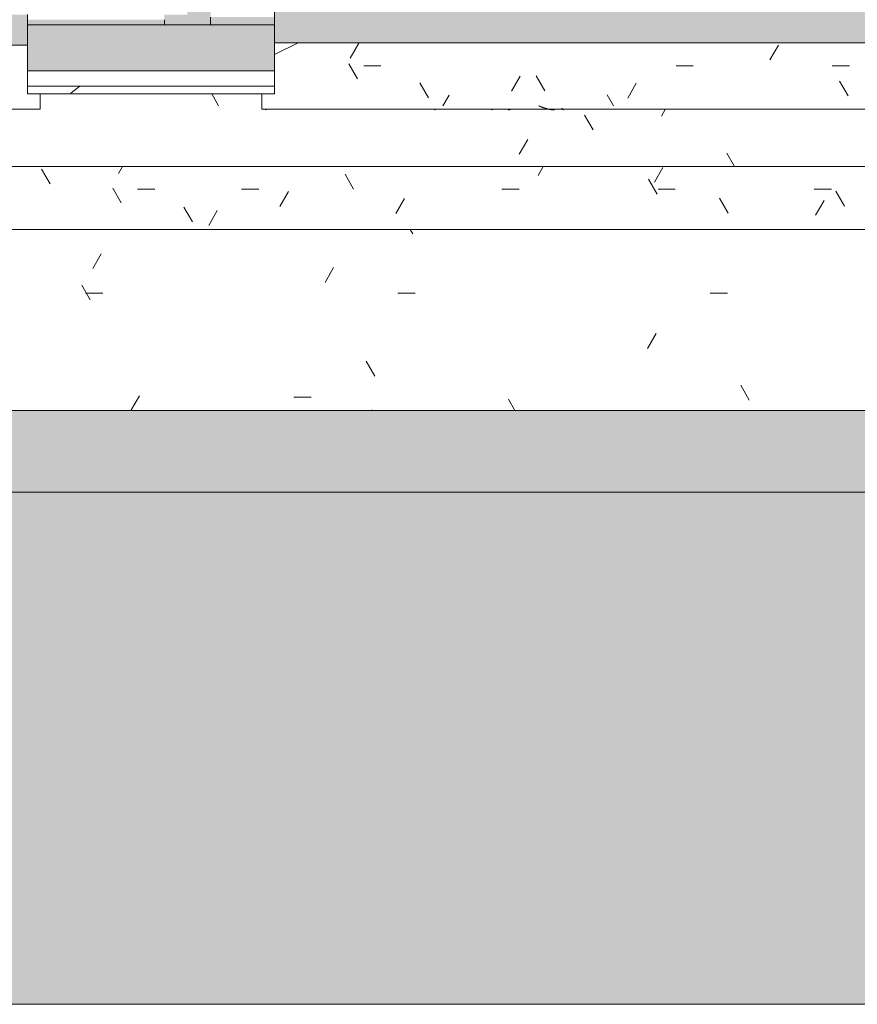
# Model space of a CAD drawing. Header units: millimetres. Extents: x -18260 to 188148, y -14086 to 2351883.
# Tile 347 of 592: x 49859 to 51494, y -10126 to -8203. Entities that reach past the tile are written whole.
import ezdxf

# ---------------------------------------------------------------- set-up
doc = ezdxf.new("R2010")
doc.units = ezdxf.units.MM
for name, color, linetype, lineweight in [('A-FLOR', 192, 'Continuous', 18), ('A-FLOR-PATT', 8, 'Continuous', 18), ('A-GLAZ', 151, 'Continuous', 9), ('A-GLAZ-SILL', 1, 'Continuous', 9), ('A-WALL', 113, 'Continuous', 18), ('A-WALL-PATT', 111, 'Continuous', 25)]:
    doc.layers.add(name, color=color, linetype=linetype, lineweight=lineweight)
pattern_1 = [(0, (0, 0), (812.8, 203.2), [33.528, -576.072, 33.528, -576.072, -3251.2]), (0, (0, 0), (812.8, 203.2), [-1219.2, 33.528, -1185.672, 33.528, -576.072, -1422.4]), (0, (0, 0), (812.8, 203.2), [-3048, 33.528, -372.872, 33.528, -982.472]), (120, (304.8, 101.6), (-582.3764, 602.3054), [33.528, -576.072, 33.528, -576.072, -3251.2]), (120, (304.8, 101.6), (-582.3764, 602.3054), [-1219.2, 33.528, -1185.672, 33.528, -576.072, -1422.4]), (120, (304.8, 101.6), (-582.3764, 602.3054), [-3048, 33.528, -372.872, 33.528, -982.472]), (240, (406.4, 508), (-230.4236, -805.5054), [33.528, -576.072, 33.528, -576.072, -3251.2]), (240, (406.4, 508), (-230.4236, -805.5054), [-1219.2, 33.528, -1185.672, 33.528, -576.072, -1422.4]), (240, (406.4, 508), (-230.4236, -805.5054), [-3048, 33.528, -372.872, 33.528, -982.472])]
pattern_2 = [(50, (0, 0), (728.737, -63.756), [76.2, -838.2]), (355, (0, 0), (-140.97, 764.23), [60.96, -670.56]), (100.451, (60.7, -5.3), (587.77, 700.467), [64.76, -712.36]), (46.184, (0, 203.2), (1084.32, -168.17), [114.3, -1257.3]), (96.636, (90.4, 189.2), (949.61, 989.71), [97.14, -1068.54]), (351.184, (0, 203.2), (949.62, 989.7), [91.44, -1005.84]), (21, (101.6, 152.4), (606.458, -409.06), [76.2, -838.2]), (326, (101.6, 152.4), (247.21, 736.75), [60.96, -670.56]), (71.451, (152.14, 118.3), (853.67, 327.685), [64.76, -712.36]), (37.5, (0, 0), (12.355, 338.22), [33.528, -628.904, 33.528, -647.192, -673.1]), (37.5, (0, 0), (12.355, 338.22), [-1343.152, 33.528, -639.572]), (7.5, (0, 0), (267.279, 400.722), [33.528, -354.584, 33.528, -613.664, -256.54]), (7.5, (0, 0), (267.279, 400.722), [-1035.304, 33.528, -223.012]), (327.5, (-226.57, 0), (542.363, -22.915), [33.528, -220.472, 33.528, -758.952, -1051.56]), (327.5, (-226.57, 0), (542.363, -22.915), [-1046.48, 33.528, -1018.032]), (317.5, (-328.17, 0), (592.517, 101.707), [33.528, -296.672, 33.528, -492.76, -746.76]), (317.5, (-328.17, 0), (592.517, 101.707), [-856.49, 33.53, -713.23])]

# ---------------------------------------------------------------- blocks, each defined once
blk = doc.blocks.new('FP_95-PLANTA DE IMPERMEABILIZAÇÃO - 1 PAV_')
at = {"layer": 'A-GLAZ-SILL', "lineweight": 5}
for p, q in [((1039.2, 110), (1039.4, 110.1)), ((1039.4, 110.1), (1039.6, 110.1)), ((1039.6, 110.1), (1039.8, 110.2)), ((1039.8, 110.2), (1039.9, 110.3)), ((1039.9, 110.3), (1040.1, 110.4)), ((1040.1, 110.4), (1040.3, 110.4)), ((1040.3, 110.4), (1040.5, 110.5)), ((1040.5, 110.5), (1040.7, 110.6)), ((1040.7, 110.6), (1040.9, 110.6)), ((1040.9, 110.6), (1041.1, 110.7)), ((1041.1, 110.7), (1041.3, 110.8)), ((1041.3, 110.8), (1041.5, 110.8)), ((1041.5, 110.8), (1041.6, 110.9)), ((1041.6, 110.9), (1041.8, 110.9)), ((1041.8, 110.9), (1042, 110.9)), ((1042, 110.9), (1042.2, 111)), ((1042.2, 111), (1042.4, 111)), ((1042.4, 111), (1042.6, 111)), ((1042.6, 111), (1042.8, 111.1)), ((1042.8, 111.1), (1043, 111.1)), ((1043, 111.1), (1043.2, 111.1)), ((1043.2, 111.1), (1043.3, 111.1)), ((1043.3, 111.1), (1043.5, 111.1)), ((1043.5, 111.1), (1043.7, 111.2)), ((1043.7, 111.2), (1043.9, 111.2)), ((1074.5, 110), (1074.6, 110.1)), ((1074.6, 110.1), (1074.8, 110.3)), ((1074.8, 110.3), (1074.9, 110.4)), ((1074.9, 110.4), (1075, 110.5)), ((1075, 110.5), (1075.2, 110.6)), ((1075.2, 110.6), (1075.3, 110.7)), ((1075.3, 110.7), (1075.4, 110.8)), ((1075.4, 110.8), (1075.6, 110.9)), ((1075.6, 110.9), (1075.7, 110.9)), ((1075.7, 110.9), (1075.8, 111)), ((1075.8, 111), (1076, 111)), ((1076, 111), (1076.1, 111.1)), ((1076.1, 111.1), (1076.2, 111.1)), ((1076.2, 111.1), (1076.3, 111.1)), ((1076.3, 111.1), (1076.5, 111.2)), ((1516.3, 111.2), (1516.4, 111.1)), ((1516.4, 111.1), (1516.6, 111.1)), ((1516.6, 111.1), (1516.7, 111.1)), ((1516.7, 111.1), (1516.8, 111.1)), ((1516.8, 111.1), (1516.9, 111)), ((1516.9, 111), (1517.1, 111)), ((1517.1, 111), (1517.2, 110.9)), ((1517.2, 110.9), (1517.3, 110.8)), ((1517.3, 110.8), (1517.4, 110.7)), ((1517.4, 110.7), (1517.6, 110.7)), ((1517.6, 110.7), (1517.7, 110.6)), ((1517.7, 110.6), (1517.8, 110.5)), ((1517.8, 110.5), (1517.9, 110.3)), ((1517.9, 110.3), (1518.1, 110.2)), ((1518.1, 110.2), (1518.2, 110.1))]:
    blk.add_line(p, q, dxfattribs=at)
blk = doc.blocks.new('CC_PEITORIL - PEITORIL-3884523-PLANTA DE IMPERMEABILIZAÇÃO - 1 PAV_')
at = {"layer": 'A-GLAZ', "color": 90, "lineweight": 5}
blk.add_blockref('FP_95-PLANTA DE IMPERMEABILIZAÇÃO - 1 PAV_', (0, 0), dxfattribs=at)
blk = doc.blocks.new('FX-JANELA_MAXIM-AR-3FLS - 2_10 x 1_00-4048917-PLANTA DE IMPERMEABILIZAÇÃO - 1 PAV_')
at = {"layer": 'A-GLAZ', "lineweight": 5}
blk.add_hatch(color=251, dxfattribs=at).paths.add_polyline_path([(1050, -17.5), (-1050, -17.5), (-1050, -77.5), (1050, -77.5), (1050, -39.5)])
at = {"layer": 'A-GLAZ', "color": 90, "lineweight": 5}
for p, q in [((-1050, -77.5), (-1050, -17.5)), ((-1050, -17.5), (1050, -17.5))]:
    blk.add_line(p, q, dxfattribs=at)
blk = doc.blocks.new('FP_136-PLANTA DE IMPERMEABILIZAÇÃO - 1 PAV_')
at = {"layer": 'A-GLAZ-SILL', "color": 90, "lineweight": 5}
blk.add_line((1075, 107.5), (-1075, 107.5), dxfattribs=at)
blk = doc.blocks.new('CC_PEITORIL - PEITORIL-3910715-PLANTA DE IMPERMEABILIZAÇÃO - 1 PAV_')
at = {"layer": 'A-GLAZ-SILL', "lineweight": 5}
h = blk.add_hatch(dxfattribs=at)
h.set_pattern_fill('FP_148', color=256, style=0, pattern_type=2)
h.set_pattern_definition([(180, (-2966.11, -8270.33), (-406.4, -101.6), [33.528, -271.272, 33.528, -1896.872]), (180, (-2966.11, -8270.33), (-406.4, -101.6), [-338.328, -271.272, 33.528, -576.072, -1016]), (180, (-2966.11, -8270.33), (-406.4, -101.6), [-1219.2, 33.528, -271.272, 33.528, -677.672]), (180, (-2966.11, -8270.33), (-406.4, -101.6), [-1557.528, -169.672, 33.528, -474.472]), (300, (-3118.51, -8321.13), (291.1882, -301.1527), [33.528, -271.272, 33.528, -1896.872]), (300, (-3118.51, -8321.13), (291.1882, -301.1527), [-338.328, -271.272, 33.528, -576.072, -1016]), (300, (-3118.51, -8321.13), (291.1882, -301.1527), [-1219.2, 33.528, -271.272, 33.528, -677.672]), (300, (-3118.51, -8321.13), (291.1882, -301.1527), [-1557.528, -169.672, 33.528, -474.472]), (60, (-3169.32, -8524.33), (115.2118, 402.7527), [33.528, -271.272, 33.528, -271.272, -1625.6]), (60, (-3169.32, -8524.33), (115.2118, 402.7527), [-609.6, 33.528, -576.072, 33.528, -271.272, -711.2]), (60, (-3169.32, -8524.33), (115.2118, 402.7527), [-1524, 33.528, -169.672, 33.528, -474.472])])
h.paths.add_polyline_path([(1033.8, 101), (-1075, 101), (-1075, 77.5), (-1050, 77.5), (-1050, -17.5), (1050, -17.5), (1050, 77.5), (1075, 77.5), (1075, 101)])
h = blk.add_hatch(dxfattribs=at)
h.set_pattern_fill('FP_149', color=256, style=0, pattern_type=2)
h.set_pattern_definition([(36.87, (-3601.1, -9857.83), (-4762.494, -3175.0085), [793.75, -7143.75]), (26.565, (-4553.6, -9381.6), (1587.5, 1587.5), [1774.88, -1774.88]), (18.435, (-4553.6, -8587.83), (3174.997, 1587.503), [1004.02, -4016.1])])
h.paths.add_polyline_path([(1033.8, 101), (-1075, 101), (-1075, 77.5), (-1050, 77.5), (-1050, -17.5), (1050, -17.5), (1050, 77.5), (1075, 77.5), (1075, 101)])
at = {"layer": 'A-GLAZ-SILL', "color": 90, "lineweight": 5}
for p, q in [((-1075, 101), (-1075, 107.5)), ((-1075, 101), (-1075, 77.5)), ((-1075, 77.5), (-1050, 77.5)), ((-1050, 77.5), (-1050, -17.5))]:
    blk.add_line(p, q, dxfattribs=at)
at = {"layer": 'A-GLAZ', "color": 90, "lineweight": 5}
blk.add_blockref('FP_136-PLANTA DE IMPERMEABILIZAÇÃO - 1 PAV_', (0, 0), dxfattribs=at)
blk = doc.blocks.new('CC_JANELA MAXIM-AR_4 FOLHAS VIDRO - 3_00 x 0_60-4044588-PLANTA DE IMPERMEABILIZAÇÃO - 1 PAV_')
at = {"layer": 'A-GLAZ', "lineweight": 5}
blk.add_hatch(color=251, dxfattribs=at).paths.add_polyline_path([(-651.1, -20), (-1500, -20), (-1500, -80), (1500, -80), (1500, -20), (-375, -20)])
at = {"layer": 'A-GLAZ', "color": 90, "lineweight": 5}
for p, q in [((-1500, -20), (1500, -20)), ((1500, -20), (1500, -80))]:
    blk.add_line(p, q, dxfattribs=at)
blk = doc.blocks.new('FP_237-PLANTA DE IMPERMEABILIZAÇÃO - 1 PAV_')
at = {"layer": 'A-GLAZ-SILL', "color": 90, "lineweight": 5}
blk.add_line((1525, 110), (-1525, 110), dxfattribs=at)
at = {"layer": 'A-GLAZ-SILL', "lineweight": 5}
for p, q in [((935.9, 111.2), (936, 111.1)), ((936, 111.1), (936.2, 111.1)), ((936.2, 111.1), (936.3, 111.1)), ((936.3, 111.1), (936.4, 111.1)), ((936.4, 111.1), (936.5, 111)), ((936.5, 111), (936.7, 111)), ((936.7, 111), (936.8, 110.9)), ((936.8, 110.9), (936.9, 110.8)), ((936.9, 110.8), (937, 110.7)), ((937, 110.7), (937.2, 110.6)), ((937.2, 110.6), (937.3, 110.5)), ((937.3, 110.5), (937.4, 110.4)), ((937.4, 110.4), (937.6, 110.3)), ((937.6, 110.3), (937.7, 110.2)), ((937.7, 110.2), (937.8, 110.1)), ((937.8, 110.1), (937.9, 109.9)), ((937.9, 109.9), (938.1, 109.8)), ((938.1, 109.8), (938.2, 109.6)), ((938.2, 109.6), (938.3, 109.5)), ((938.3, 109.5), (938.4, 109.3)), ((938.4, 109.3), (938.6, 109.1)), ((938.6, 109.1), (938.7, 109)), ((938.7, 109), (938.8, 108.8)), ((938.8, 108.8), (938.9, 108.6)), ((938.9, 108.6), (939.1, 108.4)), ((939.1, 108.4), (939.2, 108.2)), ((939.2, 108.2), (939.3, 108)), ((939.3, 108), (939.5, 107.8)), ((953.8, 111.2), (954.1, 111.2)), ((954.1, 111.2), (954.5, 111.2)), ((954.5, 111.2), (954.9, 111.1)), ((954.9, 111.1), (955.2, 111.1)), ((955.2, 111.1), (955.6, 111.1)), ((955.6, 111.1), (955.9, 111.1)), ((955.9, 111.1), (956.3, 111.1)), ((956.3, 111.1), (956.6, 111.1)), ((956.6, 111.1), (957, 111)), ((957, 111), (957.4, 111)), ((957.4, 111), (957.7, 111)), ((957.7, 111), (958.1, 110.9)), ((958.1, 110.9), (958.4, 110.9)), ((958.4, 110.9), (958.8, 110.9)), ((958.8, 110.9), (959.1, 110.8)), ((959.1, 110.8), (959.5, 110.8)), ((959.5, 110.8), (959.9, 110.8)), ((959.9, 110.8), (960.2, 110.7)), ((960.2, 110.7), (960.6, 110.7)), ((960.6, 110.7), (960.9, 110.6)), ((960.9, 110.6), (961.3, 110.6)), ((961.3, 110.6), (961.6, 110.5)), ((961.6, 110.5), (962, 110.4)), ((962, 110.4), (962.3, 110.4)), ((962.3, 110.4), (962.7, 110.3)), ((962.7, 110.3), (963.1, 110.2)), ((963.1, 110.2), (963.4, 110.2)), ((963.4, 110.2), (963.8, 110.1)), ((963.8, 110.1), (964.1, 110)), ((964.1, 110), (964.5, 110)), ((964.5, 110), (964.8, 109.9)), ((964.8, 109.9), (965.2, 109.8)), ((965.2, 109.8), (965.6, 109.7)), ((965.6, 109.7), (965.9, 109.6)), ((965.9, 109.6), (966.3, 109.6)), ((966.3, 109.6), (966.6, 109.5)), ((966.6, 109.5), (967, 109.4)), ((967, 109.4), (967.3, 109.3)), ((967.3, 109.3), (967.7, 109.2)), ((967.7, 109.2), (968.1, 109.1)), ((968.1, 109.1), (968.4, 109)), ((968.4, 109), (968.8, 108.9)), ((968.8, 108.9), (969.1, 108.8)), ((969.1, 108.8), (969.5, 108.7)), ((969.5, 108.7), (969.8, 108.6)), ((969.8, 108.6), (970.2, 108.5)), ((970.2, 108.5), (970.6, 108.4)), ((970.6, 108.4), (970.9, 108.3)), ((970.9, 108.3), (971.3, 108.2)), ((971.3, 108.2), (971.6, 108.1)), ((971.6, 108.1), (972, 108)), ((972, 108), (972.3, 107.8)), ((972.3, 107.8), (972.7, 107.7)), ((972.7, 107.7), (973, 107.6)), ((973, 107.6), (973.4, 107.5)), ((973.4, 107.5), (973.8, 107.4)), ((973.8, 107.4), (974.1, 107.2)), ((974.1, 107.2), (974.5, 107.1)), ((974.5, 107.1), (974.8, 107)), ((974.8, 107), (975.2, 106.9)), ((975.2, 106.9), (975.5, 106.7)), ((975.5, 106.7), (975.9, 106.6)), ((975.9, 106.6), (976.3, 106.5)), ((976.3, 106.5), (976.6, 106.4)), ((976.6, 106.4), (977, 106.2)), ((977, 106.2), (977.3, 106.1)), ((977.3, 106.1), (977.7, 106)), ((977.7, 106), (978, 105.8)), ((978, 105.8), (978.4, 105.7)), ((978.4, 105.7), (978.8, 105.6)), ((978.8, 105.6), (979.1, 105.4)), ((979.1, 105.4), (979.5, 105.3)), ((979.5, 105.3), (979.8, 105.2)), ((979.8, 105.2), (980.2, 105)), ((980.2, 105), (980.5, 104.9)), ((980.5, 104.9), (980.9, 104.7)), ((980.9, 104.7), (981.2, 104.6)), ((981.2, 104.6), (981.6, 104.5)), ((981.6, 104.5), (982, 104.3)), ((982, 104.3), (982.3, 104.2)), ((982.3, 104.2), (982.7, 104.1)), ((982.7, 104.1), (983, 103.9)), ((983, 103.9), (983.4, 103.8)), ((983.4, 103.8), (983.7, 103.6)), ((983.7, 103.6), (984.1, 103.5)), ((1186.7, 110.8), (1186.8, 110.9)), ((1186.8, 110.9), (1186.9, 111)), ((1186.9, 111), (1187, 111)), ((1187, 111), (1187.1, 111.1)), ((1187.1, 111.1), (1187.3, 111.1)), ((1187.3, 111.1), (1187.4, 111.1)), ((1187.4, 111.1), (1187.5, 111.1)), ((1187.5, 111.1), (1187.6, 111.2))]:
    blk.add_line(p, q, dxfattribs=at)
blk = doc.blocks.new('CC_PEITORIL - PEITORIL-V236-PLANTA DE IMPERMEABILIZAÇÃO - 1 PAV_')
at = {"layer": 'A-GLAZ-SILL', "lineweight": 5}
h = blk.add_hatch(dxfattribs=at)
h.set_pattern_fill('FP_250', color=256, style=0, pattern_type=2)
h.set_pattern_definition([(180, (66.39, -8267.83), (-406.4, -101.6), [33.528, -271.272, 33.528, -271.272, -1625.6]), (180, (66.39, -8267.83), (-406.4, -101.6), [-609.6, 33.528, -576.072, 33.528, -271.272, -711.2]), (180, (66.39, -8267.83), (-406.4, -101.6), [-1524, 33.528, -169.672, 33.528, -474.472]), (300, (-86.02, -8318.63), (291.1882, -301.1527), [33.528, -271.272, 33.528, -271.272, -1625.6]), (300, (-86.02, -8318.63), (291.1882, -301.1527), [-609.6, 33.528, -576.072, 33.528, -271.272, -711.2]), (300, (-86.02, -8318.63), (291.1882, -301.1527), [-1524, 33.528, -169.672, 33.528, -474.472]), (60, (-136.81, -8521.83), (115.2118, 402.7527), [33.528, -271.272, 33.528, -271.272, -1625.6]), (60, (-136.81, -8521.83), (115.2118, 402.7527), [-609.6, 33.528, -576.072, 33.528, -271.272, -711.2]), (60, (-136.81, -8521.83), (115.2118, 402.7527), [-1524, 33.528, -169.672, 33.528, -474.472])])
h.paths.add_polyline_path([(1525, 103.5), (-1525, 103.5), (-1525, 80), (-1500, 80), (-1500, -20), (1500, -20), (1500, 80), (1525, 80), (1525, 81.5)])
h = blk.add_hatch(dxfattribs=at)
h.set_pattern_fill('FP_25', color=256, style=0, pattern_type=2)
h.set_pattern_definition([(36.87, (-568.6, -9855.33), (-4762.494, -3175.009), [793.75, -7143.75]), (26.565, (-1521.1, -9379.1), (1587.5, 1587.5), [1774.88, -1774.88]), (18.435, (-1521.1, -8585.33), (3174.997, 1587.503), [1004.02, -4016.1])])
h.paths.add_polyline_path([(1525, 103.5), (-1525, 103.5), (-1525, 80), (-1500, 80), (-1500, -20), (1500, -20), (1500, 80), (1525, 80), (1525, 81.5)])
at = {"layer": 'A-GLAZ-SILL', "color": 90, "lineweight": 5}
for p, q in [((1525, 110), (1525, 103.5)), ((1525, 80), (1525, 103.5)), ((1500, -20), (1500, 80)), ((1500, 80), (1525, 80))]:
    blk.add_line(p, q, dxfattribs=at)
at = {"layer": 'A-GLAZ', "color": 90, "lineweight": 5}
blk.add_blockref('FP_237-PLANTA DE IMPERMEABILIZAÇÃO - 1 PAV_', (0, 0), dxfattribs=at)
blk = doc.blocks.new('Paredes 1 - Paredes 1-4516486-PLANTA DE IMPERMEABILIZAÇÃO - 1 PAV_')
at = {"layer": 'A-WALL-PATT', "lineweight": 5}
h = blk.add_hatch(dxfattribs=at)
h.set_pattern_fill('FP_251', color=71, style=0, pattern_type=2)
h.set_pattern_definition([(0, (2e-05, -3e-05), (406.4, 101.6), [33.528, -271.272, 33.528, -271.272, -1625.6]), (0, (2e-05, -3e-05), (406.4, 101.6), [-609.6, 33.528, -576.072, 33.528, -271.272, -711.2]), (0, (2e-05, -3e-05), (406.4, 101.6), [-1524, 33.528, -169.672, 33.528, -474.472]), (120, (152.4, 50.8), (-291.1882, 301.1527), [33.528, -271.272, 33.528, -271.272, -1625.6]), (120, (152.4, 50.8), (-291.1882, 301.1527), [-609.6, 33.528, -576.072, 33.528, -271.272, -711.2]), (120, (152.4, 50.8), (-291.1882, 301.1527), [-1524, 33.528, -169.672, 33.528, -474.472]), (240, (203.2, 254), (-115.2118, -402.7527), [33.528, -271.272, 33.528, -271.272, -1625.6]), (240, (203.2, 254), (-115.2118, -402.7527), [-609.6, 33.528, -576.072, 33.528, -271.272, -711.2]), (240, (203.2, 254), (-115.2118, -402.7527), [-1524, 33.528, -169.672, 33.528, -474.472])])
h.paths.add_polyline_path([(-1577.9, -8612.3), (1851.4, -8612.3), (1851.4, -8513.8), (1803.4, -8513.8), (1803.4, -8489.8), (-4095.6, -8489.8), (-4095.6, -8513.8), (-4143.6, -8513.8), (-4143.6, -8612.3), (-1641.2, -8612.3)])
at = {"layer": 'A-WALL', "color": 250, "lineweight": 5}
for p, q in [((-4095.6, -8489.8), (1803.4, -8489.8)), ((-4143.6, -8612.3), (1851.4, -8612.3))]:
    blk.add_line(p, q, dxfattribs=at)
blk = doc.blocks.new('BE-PMSa-MOD-ARQ-CONEXAODOFUTURO-EX-000-R_rvt-2-PLANTA DE IMPERMEABILIZAÇÃO - 1 PAV_')
at = {"layer": 'A-FLOR-PATT', "lineweight": 5}
h = blk.add_hatch(dxfattribs=at)
h.set_pattern_fill('FP_2', color=55, style=0, pattern_type=2)
h.set_pattern_definition(pattern_1)
h.paths.add_polyline_path([(-5768.9, -10125.8), (14705.4, -10125.8), (14705.4, -9779.9), (14699.4, -9779.9), (14699.4, -9763.2), (14681.7, -9763.8), (14671, -9768.5), (14665.9, -9780.7), (14665.9, -9856.3), (14670.7, -9865.1), (14677.5, -9868.5), (14678.4, -9869.2), (14678.4, -9881), (14674.1, -9882.1), (14663.1, -9878), (14654.5, -9869.2), (14652, -9860), (14651.9, -9855.7), (14650.9, -9855.7), (14651.9, -9780.7), (14653.7, -9770.1), (14656.9, -9762.9), (14667.1, -9752.6), (14683.4, -9748.2), (14699.4, -9748.2), (14699.4, -9731.6), (14705.4, -9731.6), (14705.4, -9705.7), (14755.4, -9705.7), (14755.4, -9754.7), (14795.4, -9754.7), (14796, -9756.7), (14812.4, -9756.7), (14811.4, -9815.7), (14810.3, -9815.7), (14811.5, -9818.2), (14811.4, -9819.3), (14811.4, -9820.9), (14827.4, -9827.2), (14827.4, -10125.8), (21231.4, -10125.8), (21231.4, 5919.2), (12003.9, 5918.5), (12003.9, 5447.2), (12268.9, 5447.2), (12268.9, 4674.2), (15653.9, 4674.2), (15653.9, 5447.2), (15923.9, 5447.2), (15923.9, 4674.2), (19999.4, 4674.2), (19999.4, 5447.2), (20269.4, 5447.2), (20269.4, 4280.7), (20299.4, 4280.7), (20298.5, 1530.7), (20269.4, 1530.7), (20269.4, 1143.6), (20299.4, 1143.6), (20298.5, -1606.4), (20269.4, -1606.4), (20269.4, -2040.2), (20299.4, -2040.2), (20298.5, -4790.2), (20269.4, -4790.2), (20269.4, -5273.9), (20299.4, -5273.9), (20298.5, -8023.9), (20269.4, -8023.9), (20269.4, -9308.8), (19999.4, -9308.8), (19999.4, -8513.8), (19913.4, -8513.8), (19913.4, -8347.8), (19635.4, -8347.8), (19635.4, -8377.8), (16285.4, -8377), (16285.4, -8347.8), (15971.9, -8347.8), (15971.9, -8513.8), (15921.4, -8513.8), (15921.4, -9312.6), (15651.4, -9312.6), (15651.4, -8513.8), (15603.4, -8513.8), (15603.4, -8377.8), (12316.9, -8377.8), (12316.9, -8513.8), (12293.9, -8513.8), (12293.9, -9312.6), (11998.9, -9312.6), (11998.9, -8513.8), (11950.9, -8513.8), (11950.9, -8347.8), (11867.6, -8347.8), (11867.6, -8377.8), (8517.6, -8377), (8517.6, -8347.8), (8434.4, -8347.8), (8434.4, -8513.8), (8386.4, -8513.8), (8386.4, -9312.6), (8116.4, -9312.6), (8116.4, -9125.8), (2121.4, -9125.8), (2121.4, -9312.6), (1851.4, -9312.6), (1851.4, -9125.8), (-4143.6, -9125.8), (-4143.6, -9312.6), (-4413.6, -9312.6), (-4413.6, -8513.8), (-4461.6, -8513.8), (-4461.6, -8347.8), (-4547.4, -8347.8), (-4547.4, -8377.8), (-7897.4, -8377), (-7897.4, -8347.8), (-7983.1, -8347.8), (-7983.1, -8513.8), (-8031.1, -8513.8), (-8031.1, -9308.8), (-8301.1, -9308.8), (-8301.1, -8513.8), (-8349.1, -8513.8), (-8349.1, -8347.8), (-8354.9, -8347.8), (-8354.9, -8377.8), (-11704.9, -8377), (-11705.7, -8347.8), (-11710.6, -8347.8), (-11710.6, -8513.8), (-11758.6, -8513.8), (-11758.6, -9308.8), (-12028.6, -9308.8), (-12028.6, -8513.8), (-12076.6, -8513.8), (-12076.6, -8347.8), (-12498.6, -8347.8), (-12498.6, -8377.8), (-15848.6, -8377), (-15848.6, -8347.8), (-16270.6, -8347.8), (-16270.6, -8513.8), (-16356.6, -8513.8), (-16356.6, -9308.8), (-16626.6, -9308.8), (-16626.6, -7987.1), (-16656.6, -7987.1), (-16655.7, -5237.1), (-16626.6, -5237.1), (-16626.6, -4803.3), (-16656.6, -4803.3), (-16655.7, -2053.3), (-16626.6, -2053.3), (-16626.6, -1620.8), (-16656.6, -1620.8), (-16655.7, 1129.2), (-16626.6, 1129.2), (-16626.6, 1534.2), (-16656.6, 1534.2), (-16655.8, 4291.7), (-16626.6, 4291.7), (-16626.6, 5479.2), (-16356.6, 5479.2), (-16356.6, 4674.2), (-12028.6, 4674.2), (-12028.6, 5447.2), (-11733.6, 5446.9), (-11733.6, 4674.2), (-8301.1, 4674.2), (-8301.1, 5447.2), (-8031.1, 5447.2), (-8031.1, 5919.2), (-17588.6, 5919.2), (-17588.6, -10125.8), (-10486.3, -10125.8)])
h.paths.add_polyline_path([(14665.7, -9780.7), (14665.6, -9779.8), (14665.6, -9780.7)])
h.paths.add_polyline_path([(15648.4, -8468.8), (15650.9, -8468.8), (15650.9, -8347.8), (15648.4, -8347.8), (15648.4, -8349.4)])
h = blk.add_hatch(dxfattribs=at)
h.set_pattern_fill('FP_2', color=71, style=0, pattern_type=2)
h.set_pattern_definition(pattern_1)
h.paths.add_polyline_path([(-4143.6, -8965.8), (1851.4, -8965.8), (1851.4, -8612.3), (-4143.6, -8612.3), (-4143.6, -8731.9)])
h.paths.add_polyline_path([(7203.9, -8965.8), (8116.4, -8965.8), (8116.4, -8526.1), (2121.4, -8526.1), (2121.4, -8965.8), (6331.2, -8965.8)])
h.paths.add_polyline_path([(1591.4, -8489.8), (1803.4, -8489.8), (1803.4, -8347.8), (1591.4, -8347.8), (1591.4, -8377.8), (-1458.6, -8377), (-1458.6, -8347.8), (-1891.1, -8347.8), (-1891.1, -8377.8), (-4041.1, -8377), (-4041.1, -8347.8), (-4095.6, -8347.8), (-4095.6, -8489.8), (1566.4, -8489.8)])
at = {"layer": 'A-WALL', "lineweight": 5}
h = blk.add_hatch(color=9, dxfattribs=at)
h.paths.add_polyline_path([(-1668.6, -8212.8), (-1648.6, -8212.8), (-1648.6, -8202.8), (-1916.1, -8202.8), (-1916.1, -8212.8), (-1818.6, -8212.8)])
h.paths.add_polyline_path([(-4304.1, -8212.8), (-4016.1, -8212.8), (-4016.1, -8202.8), (-4316.6, -8202.8), (-4316.6, -8212.8)])
h = blk.add_hatch(color=9, dxfattribs=at)
h.paths.add_polyline_path([(1746.4, -8212.8), (1906.4, -8212.8), (1906.4, -8197.8), (1746.4, -8197.8), (1746.4, -8202.1)])
h.paths.add_polyline_path([(-1558.6, -8212.8), (-1433.6, -8212.8), (-1433.6, -8197.8), (-1558.6, -8197.8), (-1558.6, -8204.5)])
h.paths.add_polyline_path([(1631.4, -8212.8), (1641.4, -8212.8), (1641.4, -8197.8), (1566.4, -8197.8), (1566.4, -8212.8), (1602, -8212.8)])
blk.add_hatch(color=254, dxfattribs=at).paths.add_polyline_path([(-3410.2, -9125.8), (1851.4, -9125.8), (1851.4, -8965.8), (-4143.6, -8965.8), (-4143.6, -9125.8)])
at = {"layer": 'A-WALL-PATT', "lineweight": 5}
blk.add_hatch(color=57, dxfattribs=at).paths.add_polyline_path([(-1635.9, -8212.8), (-1558.6, -8212.8), (-1558.6, -1790.8), (-1648.6, -1790.8), (-1648.6, -8187.8), (-1603.6, -8187.8), (-1603.7, -8192.8), (-1648.6, -8192.8), (-1648.6, -8212.8), (-1636.1, -8212.8)])
h = blk.add_hatch(color=57, dxfattribs=at)
h.paths.add_polyline_path([(-1641.2, -8302.8), (-1601.1, -8302.8), (-1601.1, -8212.8), (-1916.1, -8212.8), (-1916.1, -8302.8), (-1648.6, -8302.8)])
h.paths.add_polyline_path([(-4188.6, -8302.8), (-4016.1, -8302.8), (-4016.1, -8212.8), (-4150.6, -8212.8), (-4150.6, -8223.5), (-4262.6, -8223.5), (-4270.1, -8226.7), (-4273.3, -8234.2), (-4273.3, -8302.8)])
h.paths.add_polyline_path([(-4361.3, -8302.8), (-4284, -8302.8), (-4284, -8234.2), (-4287.1, -8226.7), (-4296.6, -8223.5), (-4361.6, -8223.5), (-4361.6, -8302.8)])
h = blk.add_hatch(color=57, dxfattribs=at)
h.paths.add_polyline_path([(1956.4, -8302.8), (1981, -8302.8), (1981, -8234.2), (1977.9, -8226.7), (1970.3, -8223.5), (1858.4, -8223.5), (1858.4, -8212.8), (1566.4, -8212.8), (1566.4, -8302.8), (1910.4, -8302.8)])
h.paths.add_polyline_path([(-1433.6, -8302.8), (-1433.6, -8212.8), (-1601.1, -8212.8), (-1601.1, -8302.8), (-1571.1, -8302.8)])
h = blk.add_hatch(dxfattribs=at)
h.set_pattern_fill('FP_9', color=55, style=0, pattern_type=2)
h.set_pattern_definition(pattern_2)
h.paths.add_polyline_path([(-1916.1, -8347.8), (-1601.1, -8347.8), (-1601.1, -8332.8), (-1916.1, -8332.8), (-1916.1, -8334.7)])
h.paths.add_polyline_path([(-4150.6, -8347.8), (-4016.1, -8347.1), (-4016.1, -8332.8), (-4158.6, -8332.8), (-4158.6, -8347.8)])
h = blk.add_hatch(dxfattribs=at)
h.set_pattern_fill('FP_9', color=55, style=0, pattern_type=2)
h.set_pattern_definition(pattern_2)
h.paths.add_polyline_path([(1866.4, -8347.8), (1866.4, -8332.8), (1566.4, -8332.8), (1566.4, -8347.8), (1851.4, -8347.8)])
h.paths.add_polyline_path([(-1601.1, -8347.8), (-1433.6, -8347.8), (-1433.6, -8332.8), (-1601.1, -8332.8)])
at = {"layer": 'A-FLOR', "color": 250, "lineweight": 5}
blk.add_line((-17588.6, -10125.8), (14705.4, -10125.8), dxfattribs=at)
at = {"layer": 'A-WALL', "color": 90, "lineweight": 5}
for p, q in [((-1648.6, -8202.8), (-1648.6, -8212.8)), ((-1558.6, -8197.8), (-1558.6, -8212.8)), ((-1916.1, -8212.8), (-1648.6, -8212.8)), ((-1601.1, -8212.8), (-1648.6, -8212.8)), ((-1601.1, -8212.8), (-1648.6, -8212.8)), ((-1558.6, -8212.8), (-1601.1, -8212.8)), ((-1558.6, -8212.8), (-1601.1, -8212.8)), ((-1433.6, -8212.8), (-1558.6, -8212.8)), ((-1916.1, -8302.8), (-1601.1, -8302.8)), ((-1433.6, -8302.8), (-1601.1, -8302.8)), ((-1916.1, -8332.8), (-1601.1, -8332.8)), ((-1433.6, -8332.8), (-1601.1, -8332.8))]:
    blk.add_line(p, q, dxfattribs=at)
at = {"layer": 'A-WALL', "color": 130, "lineweight": 9}
for p, q in [((-1891.1, -8347.8), (-1601.1, -8347.8)), ((-1601.1, -8347.8), (-1458.6, -8347.8))]:
    blk.add_line(p, q, dxfattribs=at)
at = {"layer": 'A-WALL', "color": 250, "lineweight": 5}
for p, q in [((-4143.6, -8965.8), (1851.4, -8965.8)), ((1851.4, -9125.8), (-4143.6, -9125.8))]:
    blk.add_line(p, q, dxfattribs=at)
at = {"layer": 'A-GLAZ', "color": 250, "lineweight": 5, "rotation": 180}
for name, p in [('CC_JANELA MAXIM-AR_4 FOLHAS VIDRO - 3_00 x 0_60-4044588-PLANTA DE IMPERMEABILIZAÇÃO - 1 PAV_', (66.4, -8267.8)), ('FX-JANELA_MAXIM-AR-3FLS - 2_10 x 1_00-4048917-PLANTA DE IMPERMEABILIZAÇÃO - 1 PAV_', (-2966.1, -8270.3)), ('CC_PEITORIL - PEITORIL-V236-PLANTA DE IMPERMEABILIZAÇÃO - 1 PAV_', (66.4, -8267.8)), ('CC_PEITORIL - PEITORIL-3910715-PLANTA DE IMPERMEABILIZAÇÃO - 1 PAV_', (-2966.1, -8270.3)), ('CC_PEITORIL - PEITORIL-3884523-PLANTA DE IMPERMEABILIZAÇÃO - 1 PAV_', (66.4, -8267.8))]:
    blk.add_blockref(name, p, dxfattribs=at)
at = {"layer": 'A-WALL', "color": 250, "lineweight": 5}
blk.add_blockref('Paredes 1 - Paredes 1-4516486-PLANTA DE IMPERMEABILIZAÇÃO - 1 PAV_', (0, 0), dxfattribs=at)

msp = doc.modelspace()

# ---------------------------------------------------------------- block references
at = {"color": 50, "lineweight": 5}
msp.add_blockref('BE-PMSa-MOD-ARQ-CONEXAODOFUTURO-EX-000-R_rvt-2-PLANTA DE IMPERMEABILIZAÇÃO - 1 PAV_', (51790.143, 0), dxfattribs=at)

doc.saveas('drawing.dxf')
